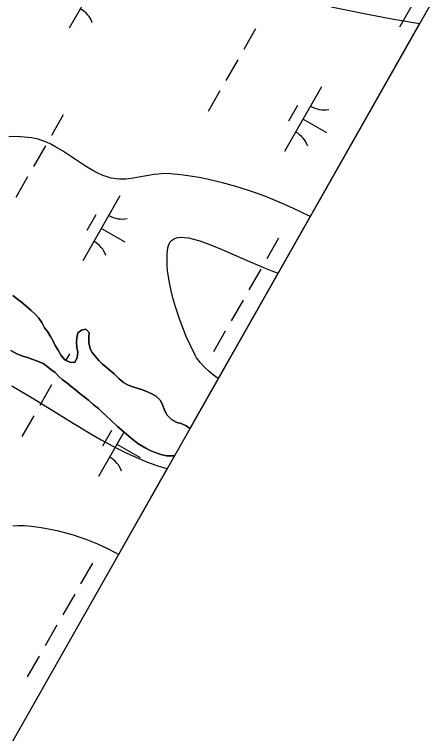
# Model space of a CAD drawing. Extents: x 3930721 to 3950824, y 220441 to 242861.
# Drawn here: x 3946841.1 to 3947118.7, y 231580.3 to 232062.2 of the extents above; entities that cross this region are included whole.
import ezdxf

# ---------------------------------------------------------------- set-up
doc = ezdxf.new("R2010")
doc.units = 0
for name, color, linetype in [('V-GRID-FRAM', 7, 'Continuous'), ('V-SITE-VEGE', 7, 'Continuous'), ('V-TOPO-SHOR', 7, 'Continuous'), ('V-WETL-SWMP', 7, 'Continuous')]:
    doc.layers.add(name, color=color, linetype=linetype)

msp = doc.modelspace()

# ---------------------------------------------------------------- linework, layer by layer
at = {"layer": 'V-GRID-FRAM'}
msp.add_lwpolyline([(3948829.04, 235080.94), (3941569.42, 222286.79), (3934009.8, 226348.12), (3941449.59, 239338.56), (3948829.04, 235080.94)], dxfattribs=at)
at = {"layer": 'V-SITE-VEGE'}
for p, q in [((3947053.37, 232067.28), (3947080.09, 232061.91)), ((3947080.09, 232061.91), (3947095.38, 232059.06)), ((3947112.66, 232056.05), (3947039.29, 231926.74)), ((3947095.38, 232059.06), (3947112.66, 232056.05)), ((3946845.13, 231980.08), (3946837.41, 231980.44)), ((3946852.68, 231979.38), (3946845.13, 231980.08)), ((3946856.29, 231978.73), (3946852.68, 231979.38)), ((3946859.63, 231977.74), (3946856.29, 231978.73)), ((3946862.73, 231976.51), (3946859.63, 231977.74)), ((3946865.61, 231975.15), (3946862.73, 231976.51)), ((3946868.3, 231973.7), (3946865.61, 231975.15)), ((3946873.32, 231970.67), (3946868.3, 231973.7)), ((3946888.68, 231960.45), (3946873.32, 231970.67)), ((3946893.7, 231957.49), (3946888.68, 231960.45)), ((3946897.51, 231955.54), (3946893.7, 231957.49)), ((3946900.41, 231954.3), (3946897.51, 231955.54)), ((3946902.6, 231953.51), (3946900.41, 231954.3)), ((3946905.93, 231952.56), (3946902.6, 231953.51)), ((3946934.72, 231954.83), (3946919.44, 231952.2)), ((3946937.52, 231955.2), (3946934.72, 231954.83)), ((3946941.69, 231955.5), (3946937.52, 231955.2)), ((3946945.84, 231955.4), (3946941.69, 231955.5)), ((3946952.62, 231954.7), (3946945.84, 231955.4)), ((3946958.96, 231953.84), (3946952.62, 231954.7)), ((3946964.87, 231952.85), (3946958.96, 231953.84)), ((3946909.31, 231951.97), (3946905.93, 231952.56)), ((3946911.52, 231951.79), (3946909.31, 231951.97)), ((3946915.73, 231951.84), (3946911.52, 231951.79)), ((3946919.44, 231952.2), (3946915.73, 231951.84)), ((3946970.39, 231951.78), (3946964.87, 231952.85)), ((3946980.68, 231949.38), (3946970.39, 231951.78)), ((3946989.61, 231946.89), (3946980.68, 231949.38)), ((3946997.37, 231944.43), (3946989.61, 231946.89)), ((3947004.12, 231942.08), (3946997.37, 231944.43)), ((3947009.98, 231939.88), (3947004.12, 231942.08)), ((3947020.16, 231935.71), (3947009.98, 231939.88)), ((3947027.71, 231932.34), (3947020.16, 231935.71)), ((3947038.92, 231926.93), (3947027.71, 231932.34)), ((3947039.29, 231926.74), (3947038.92, 231926.93)), ((3946945.58, 231909.73), (3946946.43, 231910.67)), ((3946946.43, 231910.67), (3946947.78, 231911.65)), ((3946947.78, 231911.65), (3946948.68, 231912.07)), ((3946948.68, 231912.07), (3946949.79, 231912.43)), ((3946949.79, 231912.43), (3946951.18, 231912.7)), ((3946951.18, 231912.7), (3946952.93, 231912.83)), ((3946952.93, 231912.83), (3946955.11, 231912.75)), ((3946955.11, 231912.75), (3946957.83, 231912.38)), ((3946957.83, 231912.38), (3946961.21, 231911.65)), ((3946961.21, 231911.65), (3946965.38, 231910.45)), ((3946965.38, 231910.45), (3946973.17, 231907.64)), ((3946943.57, 231901.84), (3946944.02, 231905.71)), ((3946944.02, 231905.71), (3946944.43, 231907.43)), ((3946944.43, 231907.43), (3946945.05, 231908.89)), ((3946945.05, 231908.89), (3946945.58, 231909.73)), ((3946973.17, 231907.64), (3946979.71, 231904.95)), ((3946943.43, 231897.98), (3946943.57, 231901.84)), ((3946979.71, 231904.95), (3946997.21, 231897.21)), ((3946943.54, 231894.19), (3946943.43, 231897.98)), ((3946997.21, 231897.21), (3947007.97, 231892.58)), ((3946943.84, 231890.5), (3946943.54, 231894.19)), ((3947007.97, 231892.58), (3947013.57, 231890.36)), ((3946944.81, 231883.56), (3946943.84, 231890.5)), ((3947017.79, 231888.85), (3946977.66, 231818.12)), ((3947013.57, 231890.36), (3947017.79, 231888.85)), ((3946946.12, 231877.05), (3946944.81, 231883.56)), ((3946947.57, 231871.28), (3946946.12, 231877.05)), ((3946949.03, 231866.21), (3946947.57, 231871.28)), ((3946951.95, 231857.43), (3946949.03, 231866.21)), ((3946954.38, 231851.03), (3946951.95, 231857.43)), ((3946956.3, 231846.4), (3946954.38, 231851.03)), ((3946959.27, 231839.81), (3946956.3, 231846.4)), ((3946962.28, 231833.76), (3946959.27, 231839.81)), ((3946963.26, 231832.1), (3946962.28, 231833.76)), ((3946964.4, 231830.48), (3946963.26, 231832.1)), ((3946965.66, 231828.93), (3946964.4, 231830.48)), ((3946968.48, 231825.92), (3946965.66, 231828.93)), ((3946971.52, 231823.1), (3946968.48, 231825.92)), ((3946974.63, 231820.48), (3946971.52, 231823.1)), ((3946977.66, 231818.12), (3946974.63, 231820.48)), ((3946839.46, 231813.3), (3946854.05, 231804.69)), ((3946854.05, 231804.69), (3946880.52, 231788.37)), ((3946880.52, 231788.37), (3946892.44, 231781.16)), ((3946892.44, 231781.16), (3946899.28, 231777.2)), ((3946899.28, 231777.2), (3946907.12, 231772.89)), ((3946907.12, 231772.89), (3946916.09, 231768.33)), ((3946916.09, 231768.33), (3946920.87, 231766.1)), ((3946920.87, 231766.1), (3946925.98, 231763.88)), ((3946925.98, 231763.88), (3946931.42, 231761.74)), ((3946931.42, 231761.74), (3946937.21, 231759.74)), ((3946943.5, 231757.91), (3946910.82, 231700.33)), ((3946937.21, 231759.74), (3946943.39, 231757.94)), ((3946943.39, 231757.94), (3946943.5, 231757.91)), ((3946843.33, 231719.45), (3946840.2, 231719.32)), ((3946848.01, 231719.39), (3946843.33, 231719.45)), ((3946852.68, 231718.98), (3946848.01, 231719.39)), ((3946859.16, 231718.07), (3946852.68, 231718.98)), ((3946865.17, 231717), (3946859.16, 231718.07)), ((3946870.74, 231715.82), (3946865.17, 231717)), ((3946875.91, 231714.54), (3946870.74, 231715.82)), ((3946880.71, 231713.19), (3946875.91, 231714.54)), ((3946885.18, 231711.77), (3946880.71, 231713.19)), ((3946889.32, 231710.32), (3946885.18, 231711.77)), ((3946897.01, 231707.25), (3946889.32, 231710.32)), ((3946903.65, 231704.17), (3946897.01, 231707.25)), ((3946909.38, 231701.17), (3946903.65, 231704.17)), ((3946910.82, 231700.33), (3946909.38, 231701.17))]:
    msp.add_line(p, q, dxfattribs=at)
at = {"layer": 'V-TOPO-SHOR'}
for points in [[(3946840.07, 231873.79), (3946843.2, 231871.36), (3946845.84, 231869.26), (3946848.81, 231866.84), (3946852.12, 231864.09), (3946855.26, 231861.17), (3946857.41, 231858.58), (3946859.57, 231855.65), (3946861.4, 231852.23), (3946863.23, 231849.8), (3946865.23, 231846.38), (3946867.06, 231843.29), (3946868.56, 231840.36), (3946870.4, 231837.1), (3946872.56, 231833.68), (3946875.04, 231830.76), (3946878.33, 231829.16), (3946881.61, 231829.03), (3946883.21, 231832.32), (3946883.67, 231835.93), (3946882.98, 231839.03), (3946882.78, 231842.3), (3946882.92, 231845.41), (3946883.7, 231848.86), (3946886.14, 231850.68)], [(3946886.14, 231850.68), (3946889.07, 231851.37), (3946891.23, 231849.1), (3946890.93, 231845.82), (3946890.97, 231842.38), (3946891.83, 231838.14), (3946893.33, 231835.53), (3946895.15, 231833.1), (3946897.8, 231830.17), (3946900.12, 231827.74), (3946902.59, 231825.8), (3946905.4, 231823.54), (3946907.88, 231821.27), (3946911.02, 231818.2), (3946914.16, 231815.45), (3946917.45, 231813.68), (3946921.23, 231812.41), (3946925.66, 231810.98), (3946929.27, 231809.71), (3946933.22, 231807.95), (3946936.35, 231806.18), (3946938.99, 231803.42), (3946940.33, 231800.65), (3946942.01, 231796.58), (3946943.51, 231793.64), (3946946.32, 231790.73), (3946949.95, 231788.8), (3946952.9, 231788.01), (3946956.19, 231786.57), (3946958.73, 231784.76)], [(3946948.34, 231766.44), (3946947.88, 231766.35), (3946943.13, 231766.47), (3946939.2, 231767.25), (3946935.42, 231768.52), (3946932.13, 231769.96), (3946929.17, 231771.57), (3946926.53, 231773.01), (3946923.9, 231774.62), (3946919.28, 231778.18), (3946914.66, 231782.22), (3946910.2, 231786.11), (3946906.06, 231790.15), (3946902.26, 231793.72), (3946899.95, 231795.66), (3946897.47, 231798.09), (3946894.01, 231800.84), (3946890.7, 231803.75), (3946887.9, 231806.01), (3946885.09, 231808.11), (3946882.12, 231810.54), (3946879.15, 231812.8), (3946876.18, 231815.22), (3946873.21, 231817.49), (3946870.9, 231819.59), (3946868.42, 231822.18), (3946865.61, 231824.28), (3946862.97, 231826.55), (3946860.33, 231828.32), (3946856.72, 231829.92), (3946853.43, 231831.04), (3946850.48, 231831.99), (3946846.86, 231833.1), (3946842.76, 231834.69), (3946838.64, 231836.94)]]:
    msp.add_lwpolyline(points, dxfattribs=at)
at = {"layer": 'V-WETL-SWMP'}
for p, q in [((3947402.26, 232566.42), (3946958.73, 231784.76)), ((3946902.68, 232096.39), (3946877.83, 232053)), ((3947107.14, 232067.63), (3947099.19, 232053.75)), ((3947002.76, 232052.56), (3946994.81, 232038.68)), ((3946990.83, 232031.74), (3946982.88, 232017.85)), ((3947047.03, 232013.72), (3947022.18, 231970.33)), ((3946978.9, 232010.91), (3946970.95, 231997.03)), ((3947030.89, 232001.07), (3947024.92, 231990.66)), ((3946873.86, 231995.01), (3946865.91, 231981.13)), ((3947034.6, 231992.03), (3947050.22, 231983.08)), ((3946861.93, 231974.18), (3946853.98, 231960.3)), ((3946850.01, 231953.36), (3946842.05, 231939.47)), ((3946911.83, 231940.51), (3946886.98, 231897.12)), ((3946895.69, 231927.86), (3946889.73, 231917.45)), ((3946899.41, 231918.82), (3946915.03, 231909.87)), ((3947018.2, 231912.35), (3947010.25, 231898.46)), ((3947006.27, 231891.52), (3946998.32, 231877.63)), ((3946843.2, 231871.36), (3946840.07, 231873.79)), ((3946845.84, 231869.26), (3946843.2, 231871.36)), ((3946848.81, 231866.84), (3946845.84, 231869.26)), ((3946852.12, 231864.09), (3946848.81, 231866.84)), ((3946994.35, 231870.69), (3946986.4, 231856.81)), ((3946855.25, 231861.17), (3946852.12, 231864.09)), ((3946857.41, 231858.58), (3946855.25, 231861.17)), ((3946859.57, 231855.65), (3946857.41, 231858.58)), ((3946861.4, 231852.23), (3946859.57, 231855.65)), ((3946863.23, 231849.8), (3946861.4, 231852.23)), ((3946865.23, 231846.38), (3946863.23, 231849.8)), ((3946883.7, 231848.86), (3946882.92, 231845.41)), ((3946886.14, 231850.68), (3946883.7, 231848.86)), ((3946889.08, 231851.37), (3946886.14, 231850.68)), ((3946891.23, 231849.1), (3946889.08, 231851.37)), ((3946890.93, 231845.82), (3946891.23, 231849.1)), ((3946982.42, 231849.87), (3946974.47, 231835.98)), ((3946867.06, 231843.29), (3946865.23, 231846.38)), ((3946868.56, 231840.36), (3946867.06, 231843.29)), ((3946882.92, 231845.41), (3946882.78, 231842.3)), ((3946890.97, 231842.38), (3946890.93, 231845.82)), ((3946891.83, 231838.14), (3946890.97, 231842.38)), ((3946870.4, 231837.1), (3946868.56, 231840.36)), ((3946882.78, 231842.3), (3946882.98, 231839.03)), ((3946882.98, 231839.03), (3946883.67, 231835.93)), ((3946893.33, 231835.53), (3946891.83, 231838.14)), ((3946838.64, 231836.94), (3946842.76, 231834.69)), ((3946842.76, 231834.69), (3946846.86, 231833.1)), ((3946846.86, 231833.1), (3946850.48, 231831.99)), ((3946872.56, 231833.68), (3946870.4, 231837.1)), ((3946875.04, 231830.76), (3946872.56, 231833.68)), ((3946878.04, 231834.79), (3946875.58, 231830.5)), ((3946883.67, 231835.93), (3946883.21, 231832.32)), ((3946895.15, 231833.1), (3946893.33, 231835.53)), ((3946897.8, 231830.18), (3946895.15, 231833.1)), ((3946850.48, 231831.99), (3946853.43, 231831.04)), ((3946853.43, 231831.04), (3946856.72, 231829.92)), ((3946856.72, 231829.92), (3946860.33, 231828.32)), ((3946860.33, 231828.32), (3946862.97, 231826.55)), ((3946878.33, 231829.16), (3946875.04, 231830.76)), ((3946881.61, 231829.03), (3946878.33, 231829.16)), ((3946883.21, 231832.32), (3946881.61, 231829.03)), ((3946900.12, 231827.74), (3946897.8, 231830.18)), ((3946862.97, 231826.55), (3946865.61, 231824.28)), ((3946865.61, 231824.28), (3946868.42, 231822.18)), ((3946902.59, 231825.8), (3946900.12, 231827.74)), ((3946905.4, 231823.54), (3946902.59, 231825.8)), ((3946907.88, 231821.27), (3946905.4, 231823.54)), ((3946868.42, 231822.18), (3946870.9, 231819.59)), ((3946870.9, 231819.59), (3946873.21, 231817.49)), ((3946911.02, 231818.2), (3946907.88, 231821.27)), ((3946866.11, 231813.97), (3946858.16, 231800.08)), ((3946873.21, 231817.49), (3946876.18, 231815.22)), ((3946876.18, 231815.22), (3946879.15, 231812.8)), ((3946914.16, 231815.45), (3946911.02, 231818.2)), ((3946917.45, 231813.68), (3946914.16, 231815.45)), ((3946921.23, 231812.41), (3946917.45, 231813.68)), ((3946879.15, 231812.8), (3946882.12, 231810.54)), ((3946882.12, 231810.54), (3946885.09, 231808.11)), ((3946925.66, 231810.98), (3946921.23, 231812.41)), ((3946929.27, 231809.71), (3946925.66, 231810.98)), ((3946933.22, 231807.95), (3946929.27, 231809.71)), ((3946885.09, 231808.11), (3946887.9, 231806.01)), ((3946887.9, 231806.01), (3946890.7, 231803.75)), ((3946936.35, 231806.18), (3946933.22, 231807.95)), ((3946939, 231803.42), (3946936.35, 231806.18)), ((3946890.7, 231803.75), (3946894.01, 231800.84)), ((3946894.01, 231800.84), (3946897.47, 231798.09)), ((3946940.33, 231800.65), (3946939, 231803.42)), ((3946942.01, 231796.58), (3946940.33, 231800.65)), ((3946897.47, 231798.09), (3946899.95, 231795.66)), ((3946899.95, 231795.66), (3946902.26, 231793.72)), ((3946943.51, 231793.64), (3946942.01, 231796.58)), ((3946854.18, 231793.14), (3946846.23, 231779.26)), ((3946902.26, 231793.72), (3946906.06, 231790.16)), ((3946906.06, 231790.16), (3946910.2, 231786.11)), ((3946946.33, 231790.73), (3946943.51, 231793.64)), ((3946949.95, 231788.8), (3946946.33, 231790.73)), ((3946910.2, 231786.11), (3946914.66, 231782.22)), ((3946952.9, 231788.01), (3946949.95, 231788.8)), ((3946956.19, 231786.57), (3946952.9, 231788.01)), ((3946958.73, 231784.76), (3946956.19, 231786.57)), ((3946914.51, 231782.35), (3946897.46, 231752.57)), ((3946906.17, 231783.3), (3946900.2, 231772.89)), ((3946914.66, 231782.22), (3946919.28, 231778.18)), ((3946919.28, 231778.18), (3946923.9, 231774.62)), ((3946909.88, 231774.26), (3946925.5, 231765.31)), ((3946923.9, 231774.62), (3946926.54, 231773.01)), ((3946926.54, 231773.01), (3946929.17, 231771.57)), ((3946929.17, 231771.57), (3946932.13, 231769.96)), ((3946948.34, 231766.44), (3946602.98, 231157.8)), ((3946932.13, 231769.96), (3946935.42, 231768.52)), ((3946935.42, 231768.52), (3946939.2, 231767.25)), ((3946939.2, 231767.25), (3946943.13, 231766.47)), ((3946943.13, 231766.47), (3946947.88, 231766.35)), ((3946947.88, 231766.35), (3946948.34, 231766.44)), ((3946893.48, 231694.58), (3946885.53, 231680.69)), ((3946881.56, 231673.75), (3946873.6, 231659.87)), ((3946869.63, 231652.92), (3946861.68, 231639.04)), ((3946857.7, 231632.1), (3946849.75, 231618.21))]:
    msp.add_line(p, q, dxfattribs=at)
for centre, start, end in [((3946876.74, 232050.61), 19.4279, 60.9715), ((3947048.53, 232015.88), 239.4279, 280.9715), ((3947021.08, 231967.94), 19.4279, 60.9715), ((3946913.34, 231942.67), 239.4279, 280.9715), ((3946885.89, 231894.73), 19.4279, 60.9715), ((3946896.36, 231750.17), 19.4279, 60.9715)]:
    msp.add_arc(centre, 17.62, start, end, dxfattribs=at)

doc.saveas('drawing.dxf')
